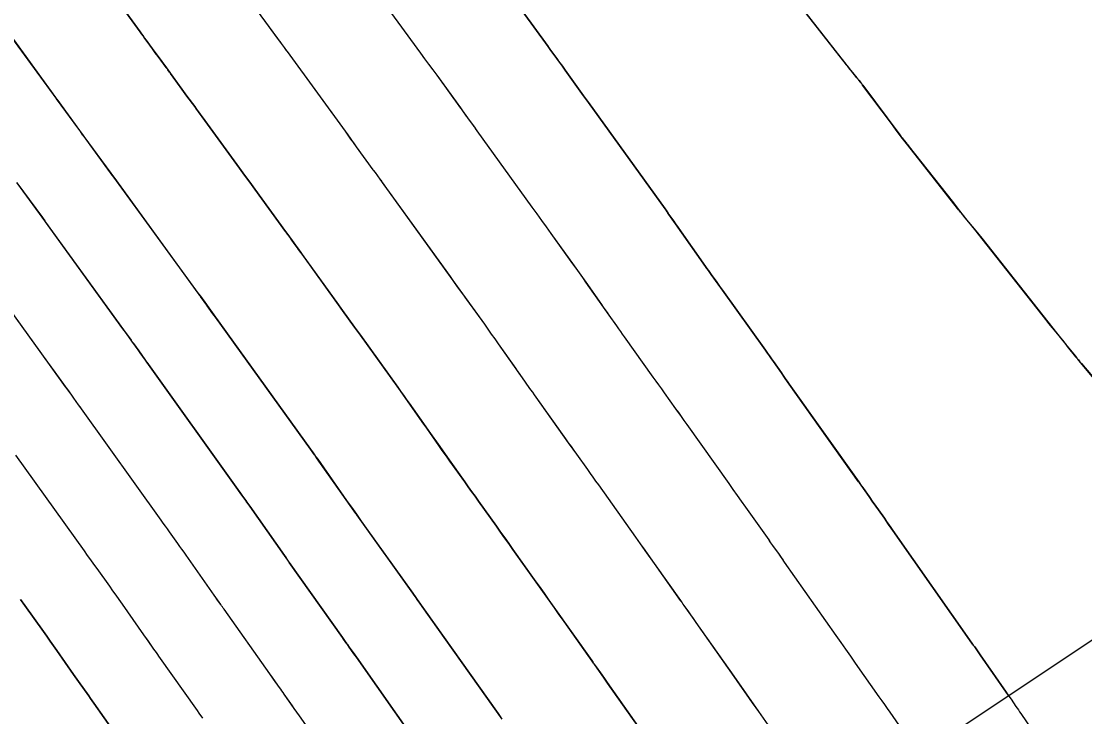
# Model space of a CAD drawing. Extents: x 954385 to 988206, y 1868364 to 1924553.
# Drawn here: x 955958.51 to 955998.24, y 1922725.09 to 1922751.09 of the extents above; entities that cross this region are included whole.
import ezdxf

# ---------------------------------------------------------------- set-up
doc = ezdxf.new("R2010")
doc.units = 0
for name, color, linetype in [('16', 7, 'Continuous'), ('6', 7, 'Continuous'), ('7', 7, 'Continuous'), ('Default', 7, 'Continuous')]:
    doc.layers.add(name, color=color, linetype=linetype)

msp = doc.modelspace()

# ---------------------------------------------------------------- linework, layer by layer
at = {"layer": '16'}
for points in [[(956108.905, 1922801.644), (955952.628, 1922697.337)], [(955998.534, 1922737.794), (955998.02, 1922738.405), (955997.979, 1922738.454), (955997.939, 1922738.502), (955997.929, 1922738.514), (955997.919, 1922738.526), (955997.909, 1922738.539), (955997.899, 1922738.551), (955997.598, 1922738.934), (955997.545, 1922739.002), (955997.491, 1922739.07), (955997.438, 1922739.138), (955997.384, 1922739.206), (955994.407, 1922742.977), (955994.352, 1922743.047), (955994.297, 1922743.116), (955994.24, 1922743.184), (955994.184, 1922743.252), (955993.913, 1922743.575), (955993.842, 1922743.66), (955993.771, 1922743.744), (955993.629, 1922743.914), (955993.593, 1922743.956), (955993.558, 1922743.999), (955993.524, 1922744.042), (955993.489, 1922744.086), (955991.765, 1922746.281), (955991.574, 1922746.525), (955991.386, 1922746.77), (955991.199, 1922747.016), (955991.013, 1922747.264), (955989.94, 1922748.705), (955989.922, 1922748.729), (955989.905, 1922748.752), (955989.887, 1922748.775), (955989.869, 1922748.798), (955989.796, 1922748.89), (955989.778, 1922748.913), (955989.76, 1922748.936), (955989.741, 1922748.959), (955989.723, 1922748.982), (955985.952, 1922753.812)], [(955995.392, 1922725.88), (955994.331, 1922727.407), (955994.229, 1922727.554), (955994.127, 1922727.7), (955994.101, 1922727.737), (955994.076, 1922727.773), (955994.05, 1922727.81), (955994.025, 1922727.847), (955991.069, 1922732.058), (955990.91, 1922732.283), (955990.752, 1922732.509), (955990.374, 1922733.047), (955990.326, 1922733.116), (955990.277, 1922733.185), (955990.229, 1922733.254), (955990.18, 1922733.323), (955989.88, 1922733.749), (955989.821, 1922733.833), (955989.791, 1922733.875), (955987.202, 1922737.528), (955987.053, 1922737.738), (955986.904, 1922737.949), (955986.605, 1922738.369), (955986.531, 1922738.475), (955986.456, 1922738.58), (955986.381, 1922738.685), (955986.306, 1922738.79), (955984.702, 1922741.041), (955984.545, 1922741.261), (955984.283, 1922741.628), (955984.231, 1922741.702), (955984.178, 1922741.775), (955984.126, 1922741.849), (955984.075, 1922741.923), (955982.956, 1922743.514), (955982.705, 1922743.87), (955982.669, 1922743.921), (955982.633, 1922743.972), (955982.597, 1922744.023), (955982.561, 1922744.073), (955979.702, 1922748.05), (955979.517, 1922748.308), (955979.332, 1922748.566), (955978.826, 1922749.269), (955978.776, 1922749.339), (955978.725, 1922749.409), (955978.513, 1922749.703), (955978.297, 1922750.002), (955978.192, 1922750.146), (955978.191, 1922750.149), (955975.711, 1922753.561)], [(955971.734, 1922752.228), (955973.429, 1922749.897), (955973.579, 1922749.691), (955973.729, 1922749.485), (955973.879, 1922749.279), (955974.028, 1922749.072), (955974.917, 1922747.85), (955974.937, 1922747.822), (955974.997, 1922747.739), (955975.184, 1922747.481), (955975.281, 1922747.346), (955975.438, 1922747.129), (955975.496, 1922747.049), (955975.53, 1922747.001), (955977.588, 1922744.139), (955977.764, 1922743.894), (955977.941, 1922743.649), (955978.117, 1922743.403), (955978.293, 1922743.158), (955979.105, 1922742.029), (955979.228, 1922741.857), (955979.351, 1922741.685), (955979.473, 1922741.513), (955979.594, 1922741.341), (955980.252, 1922740.406), (955980.465, 1922740.103), (955980.749, 1922739.699), (955980.82, 1922739.598), (955980.891, 1922739.497), (955980.962, 1922739.396), (955981.034, 1922739.296), (955982.109, 1922737.788), (955982.214, 1922737.64), (955982.32, 1922737.493), (955982.425, 1922737.345), (955982.53, 1922737.198), (955982.95, 1922736.608), (955983.055, 1922736.461), (955983.16, 1922736.313), (955983.265, 1922736.165), (955983.37, 1922736.018), (955984.937, 1922733.808), (955985.093, 1922733.587), (955985.25, 1922733.366), (955985.407, 1922733.145), (955985.563, 1922732.924), (955986.431, 1922731.699), (955986.467, 1922731.648), (955986.504, 1922731.597), (955986.54, 1922731.546), (955986.576, 1922731.495), (955986.792, 1922731.188), (955986.924, 1922731.001), (955986.968, 1922730.938), (955987.012, 1922730.875), (955988.94, 1922728.129), (955989.122, 1922727.871), (955989.303, 1922727.613), (955989.484, 1922727.354), (955989.666, 1922727.096), (955990.552, 1922725.833), (955990.653, 1922725.689), (955990.753, 1922725.546), (955990.853, 1922725.402), (955990.954, 1922725.258), (955991.426, 1922724.578)], [(955962.349, 1922751.522), (955962.947, 1922750.698), (955963.004, 1922750.62), (955963.06, 1922750.542), (955963.117, 1922750.463), (955963.175, 1922750.385), (955963.465, 1922749.988), (955963.623, 1922749.773), (955963.93, 1922749.353), (955964.062, 1922749.173), (955964.085, 1922749.141), (955964.511, 1922748.557), (955964.701, 1922748.297), (955964.989, 1922747.901), (955965.059, 1922747.806), (955965.128, 1922747.711), (955965.197, 1922747.616), (955965.266, 1922747.522), (955966.467, 1922745.87), (955966.659, 1922745.605), (955966.852, 1922745.34), (955967.045, 1922745.074), (955967.238, 1922744.809), (955968.387, 1922743.229), (955968.431, 1922743.167), (955968.466, 1922743.119), (955968.629, 1922742.894), (955968.751, 1922742.726), (955968.867, 1922742.565), (955968.953, 1922742.445), (955968.986, 1922742.399), (955969.003, 1922742.376), (955970.294, 1922740.58), (955970.515, 1922740.273), (955970.736, 1922739.966), (955970.956, 1922739.66), (955971.177, 1922739.353), (955972.576, 1922737.407), (955972.681, 1922737.26), (955972.786, 1922737.113), (955972.891, 1922736.966), (955972.995, 1922736.818), (955973.531, 1922736.056), (955973.792, 1922735.684), (955974.141, 1922735.188), (955974.228, 1922735.064), (955974.315, 1922734.941), (955974.403, 1922734.817), (955974.491, 1922734.693), (955975.079, 1922733.869), (955975.207, 1922733.69), (955975.334, 1922733.511), (955975.461, 1922733.333), (955975.589, 1922733.154), (955976.26, 1922732.213), (955976.415, 1922731.996), (955976.569, 1922731.779), (955976.723, 1922731.563), (955976.877, 1922731.346), (955977.671, 1922730.226), (955977.855, 1922729.967), (955978.039, 1922729.707), (955978.222, 1922729.448), (955978.406, 1922729.189), (955979.823, 1922727.19), (955979.856, 1922727.144), (955979.889, 1922727.098), (955979.921, 1922727.052), (955979.954, 1922727.006), (955980.149, 1922726.728), (955980.3, 1922726.515), (955980.35, 1922726.444), (955980.4, 1922726.372), (955981.556, 1922724.727)], [(955967.327, 1922751.484), (955968.217, 1922750.264), (955968.327, 1922750.112), (955968.383, 1922750.036), (955968.438, 1922749.961), (955970.706, 1922746.84), (955971.025, 1922746.402), (955971.649, 1922745.543), (955971.673, 1922745.511), (955971.728, 1922745.434), (955971.998, 1922745.061), (955972.222, 1922744.75), (955972.255, 1922744.705), (955974.53, 1922741.54), (955974.992, 1922740.898), (955975.809, 1922739.762), (955975.939, 1922739.581), (955976.068, 1922739.399), (955976.197, 1922739.217), (955976.326, 1922739.035), (955977.222, 1922737.76), (955977.476, 1922737.399), (955977.539, 1922737.309), (955977.603, 1922737.219), (955977.667, 1922737.129), (955977.731, 1922737.039), (955978.945, 1922735.336), (955979.252, 1922734.906), (955979.66, 1922734.333), (955979.762, 1922734.19), (955979.865, 1922734.046), (955979.966, 1922733.903), (955980.068, 1922733.759), (955981.458, 1922731.799), (955981.806, 1922731.308), (955982.154, 1922730.818), (955983.13, 1922729.44), (955983.163, 1922729.394), (955983.196, 1922729.348), (955983.229, 1922729.301), (955983.262, 1922729.255), (955983.508, 1922728.905), (955983.609, 1922728.762), (955983.659, 1922728.691), (955983.709, 1922728.619), (955985.125, 1922726.603), (955985.586, 1922725.946), (955986.047, 1922725.289), (955987.274, 1922723.542)], [(955958.055, 1922750.629), (955959.789, 1922748.24), (955959.817, 1922748.201), (955959.833, 1922748.179), (955960.688, 1922747.01), (955960.802, 1922746.854), (955960.85, 1922746.788), (955961.855, 1922745.411), (955961.879, 1922745.378), (955961.964, 1922745.261), (955965.112, 1922740.931), (955965.143, 1922740.889), (955965.201, 1922740.809), (955965.424, 1922740.5), (955965.514, 1922740.376), (955965.702, 1922740.115), (955965.703, 1922740.113), (955969.311, 1922735.097), (955969.389, 1922734.989), (955969.489, 1922734.849), (955969.505, 1922734.827), (955969.52, 1922734.805), (955969.583, 1922734.716), (955970.662, 1922733.181), (955970.845, 1922732.922), (955971.028, 1922732.663), (955971.212, 1922732.404), (955971.396, 1922732.145), (955973.133, 1922729.71), (955973.245, 1922729.552), (955973.273, 1922729.513), (955973.301, 1922729.473), (955976.325, 1922725.21), (955976.427, 1922725.065)], [(955973.989, 1922723.103), (955971.029, 1922727.314), (955970.936, 1922727.447), (955970.761, 1922727.696), (955970.74, 1922727.726), (955970.719, 1922727.756), (955970.698, 1922727.786), (955970.676, 1922727.816), (955970.549, 1922727.996), (955970.507, 1922728.056), (955968.521, 1922730.863), (955968.491, 1922730.905), (955968.462, 1922730.946), (955968.344, 1922731.114), (955967.049, 1922732.961), (955967.013, 1922733.014), (955966.976, 1922733.066), (955966.939, 1922733.118), (955966.902, 1922733.17), (955966.716, 1922733.43), (955966.605, 1922733.585), (955963.204, 1922738.344), (955963.152, 1922738.417), (955962.955, 1922738.69), (955962.871, 1922738.808), (955962.673, 1922739.084), (955962.629, 1922739.144), (955962.615, 1922739.164), (955962.399, 1922739.462), (955962.301, 1922739.598), (955959.417, 1922743.587), (955959.385, 1922743.632), (955959.287, 1922743.766), (955958.349, 1922745.059)], [(955971.499, 1922721.43), (955968.903, 1922725.123), (955968.837, 1922725.217), (955968.772, 1922725.31), (955968.706, 1922725.403), (955968.641, 1922725.496), (955968.336, 1922725.929), (955968.292, 1922725.993), (955968.247, 1922726.056), (955968.202, 1922726.119), (955968.157, 1922726.183), (955967.978, 1922726.436), (955967.889, 1922726.562), (955967.799, 1922726.689), (955966.087, 1922729.108), (955966.056, 1922729.152), (955966.026, 1922729.196), (955965.995, 1922729.24), (955965.964, 1922729.283), (955965.779, 1922729.547), (955965.718, 1922729.634), (955964.668, 1922731.133), (955964.591, 1922731.242), (955964.514, 1922731.351), (955964.437, 1922731.46), (955964.359, 1922731.568), (955964.049, 1922732.002), (955963.971, 1922732.111), (955963.893, 1922732.22), (955963.816, 1922732.328), (955963.738, 1922732.437), (955960.758, 1922736.608), (955960.737, 1922736.636), (955960.65, 1922736.757), (955960.474, 1922737.003), (955960.397, 1922737.109), (955960.218, 1922737.358), (955960.179, 1922737.413), (955960.166, 1922737.431), (955959.773, 1922737.975), (955959.637, 1922738.162), (955959.502, 1922738.349), (955956.999, 1922741.812)], [(955965.296, 1922725.032), (955965.228, 1922725.129), (955965.16, 1922725.225), (955965.091, 1922725.322), (955963.654, 1922727.354), (955963.607, 1922727.42), (955963.56, 1922727.487), (955963.513, 1922727.554), (955963.466, 1922727.621), (955963.232, 1922727.955), (955963.091, 1922728.155), (955962.286, 1922729.304), (955962.169, 1922729.47), (955962.052, 1922729.636), (955961.934, 1922729.801), (955961.817, 1922729.967), (955961.344, 1922730.627), (955961.226, 1922730.792), (955961.108, 1922730.958), (955960.99, 1922731.123), (955960.872, 1922731.288), (955958.312, 1922734.871)], [(955958.481, 1922729.474), (955958.64, 1922729.252), (955959.338, 1922728.276), (955959.464, 1922728.099), (955959.59, 1922727.921), (955959.716, 1922727.743), (955959.841, 1922727.565), (955960.465, 1922726.675), (955960.591, 1922726.496), (955960.716, 1922726.316), (955960.968, 1922725.958), (955961.031, 1922725.868), (955961.094, 1922725.778), (955961.157, 1922725.689), (955961.22, 1922725.599), (955962.384, 1922723.955)]]:
    msp.add_lwpolyline(points, dxfattribs=at)
at = {"layer": '6'}
for points in [[(955967.326, 1922751.484), (955968.108, 1922750.412), (955968.163, 1922750.337), (955968.218, 1922750.262), (955968.328, 1922750.112), (955968.355, 1922750.074), (955968.382, 1922750.036), (955968.41, 1922749.999), (955968.437, 1922749.961), (955970.604, 1922746.98), (955970.71, 1922746.834), (955970.815, 1922746.689), (955970.921, 1922746.544), (955971.026, 1922746.398), (955971.649, 1922745.543), (955971.66, 1922745.527), (955971.672, 1922745.511), (955971.707, 1922745.465), (955971.729, 1922745.434), (955971.903, 1922745.193), (955971.92, 1922745.169), (955971.938, 1922745.145), (955971.98, 1922745.085), (955971.998, 1922745.061), (955972.006, 1922745.049), (955972.156, 1922744.841), (955972.189, 1922744.795), (955972.23, 1922744.738), (955972.255, 1922744.704), (955974.529, 1922741.543), (955974.683, 1922741.329), (955974.837, 1922741.114), (955974.991, 1922740.9), (955975.145, 1922740.686), (955975.809, 1922739.763), (955975.939, 1922739.581), (955976.069, 1922739.399), (955976.198, 1922739.217), (955976.326, 1922739.034), (955976.97, 1922738.117), (955977.033, 1922738.027), (955977.096, 1922737.937), (955977.16, 1922737.847), (955977.223, 1922737.757), (955977.476, 1922737.398), (955977.539, 1922737.308), (955977.603, 1922737.219), (955977.666, 1922737.129), (955977.73, 1922737.039), (955978.843, 1922735.479), (955978.945, 1922735.336), (955979.047, 1922735.192), (955979.149, 1922735.049), (955979.252, 1922734.906), (955979.66, 1922734.333), (955979.762, 1922734.189), (955979.864, 1922734.046), (955979.966, 1922733.903), (955980.068, 1922733.759), (955981.455, 1922731.805), (955981.629, 1922731.56), (955981.804, 1922731.314), (955981.978, 1922731.068), (955982.152, 1922730.823), (955983.131, 1922729.441), (955983.164, 1922729.395), (955983.197, 1922729.348), (955983.229, 1922729.302), (955983.262, 1922729.255), (955983.408, 1922729.047), (955983.458, 1922728.976), (955983.508, 1922728.904), (955983.634, 1922728.726), (955983.684, 1922728.655), (955983.709, 1922728.619), (955985.129, 1922726.595), (955985.359, 1922726.267), (955985.589, 1922725.939), (955985.82, 1922725.612), (955986.05, 1922725.284), (955987.274, 1922723.542)], [(955965.296, 1922725.032), (955965.159, 1922725.226), (955965.091, 1922725.322), (955963.653, 1922727.353), (955963.606, 1922727.42), (955963.559, 1922727.487), (955963.512, 1922727.553), (955963.465, 1922727.62), (955963.278, 1922727.887), (955963.184, 1922728.021), (955963.091, 1922728.154), (955962.286, 1922729.304), (955962.169, 1922729.47), (955962.052, 1922729.636), (955961.935, 1922729.802), (955961.817, 1922729.967), (955961.344, 1922730.627), (955961.226, 1922730.792), (955961.108, 1922730.957), (955960.99, 1922731.123), (955960.872, 1922731.288), (955958.311, 1922734.871)]]:
    msp.add_lwpolyline(points, dxfattribs=at)
at = {"layer": '7'}
for points in [[(955985.705, 1922754.102), (955989.329, 1922749.462), (955989.371, 1922749.409), (955989.413, 1922749.356), (955989.456, 1922749.303), (955989.5, 1922749.25), (955989.723, 1922748.982), (955989.742, 1922748.959), (955989.76, 1922748.936), (955989.779, 1922748.913), (955989.797, 1922748.891), (955989.87, 1922748.799), (955989.888, 1922748.776), (955989.906, 1922748.753), (955989.924, 1922748.729), (955989.942, 1922748.706), (955991.325, 1922746.843), (955991.353, 1922746.805), (955991.382, 1922746.767), (955991.412, 1922746.73), (955991.442, 1922746.693), (955991.564, 1922746.547), (955991.595, 1922746.511), (955991.625, 1922746.474), (955991.655, 1922746.437), (955991.684, 1922746.399), (955993.286, 1922744.362), (955993.562, 1922744.01), (955993.839, 1922743.658), (955994.116, 1922743.306), (955994.393, 1922742.954), (955996.817, 1922739.876), (955996.882, 1922739.794), (955996.948, 1922739.712), (955997.015, 1922739.631), (955997.083, 1922739.551), (955997.469, 1922739.093), (955997.489, 1922739.069), (955997.509, 1922739.045), (955997.548, 1922738.997), (955997.567, 1922738.973), (955997.587, 1922738.949), (955997.892, 1922738.566), (955997.947, 1922738.498), (955998.002, 1922738.431), (955998.057, 1922738.364), (955998.113, 1922738.297), (955998.535, 1922737.795)], [(955975.711, 1922753.56), (955978.191, 1922750.145), (955978.207, 1922750.124), (955978.246, 1922750.074), (955978.252, 1922750.065), (955978.259, 1922750.056), (955978.265, 1922750.047), (955978.272, 1922750.039), (955978.303, 1922749.994), (955978.322, 1922749.967), (955978.519, 1922749.695), (955978.567, 1922749.628), (955978.585, 1922749.603), (955978.725, 1922749.409), (955978.775, 1922749.339), (955978.826, 1922749.269), (955979.331, 1922748.566), (955979.517, 1922748.308), (955979.702, 1922748.05), (955982.561, 1922744.073), (955982.598, 1922744.023), (955982.634, 1922743.972), (955982.67, 1922743.921), (955982.706, 1922743.871), (955982.849, 1922743.667), (955982.885, 1922743.616), (955982.92, 1922743.565), (955982.956, 1922743.515), (955982.992, 1922743.464), (955984.073, 1922741.923), (955984.125, 1922741.849), (955984.177, 1922741.775), (955984.23, 1922741.701), (955984.282, 1922741.628), (955984.491, 1922741.334), (955984.596, 1922741.187), (955984.701, 1922741.04), (955986.306, 1922738.79), (955986.381, 1922738.684), (955986.456, 1922738.579), (955986.531, 1922738.474), (955986.605, 1922738.369), (955986.904, 1922737.948), (955986.978, 1922737.842), (955987.053, 1922737.737), (955987.127, 1922737.632), (955987.202, 1922737.527), (955989.793, 1922733.875), (955989.822, 1922733.833), (955989.891, 1922733.736), (955989.91, 1922733.708), (955990.18, 1922733.323), (955990.229, 1922733.254), (955990.277, 1922733.185), (955990.325, 1922733.116), (955990.373, 1922733.047), (955990.752, 1922732.509), (955990.831, 1922732.396), (955990.91, 1922732.284), (955990.989, 1922732.171), (955991.068, 1922732.058), (955994.024, 1922727.846), (955994.049, 1922727.809), (955994.075, 1922727.772), (955994.1, 1922727.736), (955994.126, 1922727.699), (955994.33, 1922727.406), (955995.3, 1922726.013), (955995.346, 1922725.947), (955995.393, 1922725.88), (955995.438, 1922725.813), (955995.484, 1922725.746), (955995.667, 1922725.477), (955995.712, 1922725.41), (955995.758, 1922725.343), (955995.804, 1922725.276), (955995.849, 1922725.209), (955997.704, 1922722.485)], [(955971.735, 1922752.228), (955973.429, 1922749.898), (955973.579, 1922749.691), (955973.729, 1922749.485), (955973.879, 1922749.279), (955974.029, 1922749.073), (955974.923, 1922747.843), (955974.962, 1922747.788), (955974.974, 1922747.772), (955974.989, 1922747.752), (955974.998, 1922747.74), (955975.135, 1922747.548), (955975.159, 1922747.514), (955975.183, 1922747.481), (955975.256, 1922747.379), (955975.281, 1922747.346), (955975.392, 1922747.192), (955975.415, 1922747.16), (955975.438, 1922747.128), (955975.506, 1922747.033), (955975.529, 1922747.001), (955977.588, 1922744.139), (955977.764, 1922743.894), (955977.94, 1922743.648), (955978.117, 1922743.403), (955978.293, 1922743.158), (955979.105, 1922742.028), (955979.228, 1922741.857), (955979.351, 1922741.685), (955979.473, 1922741.513), (955979.595, 1922741.341), (955980.181, 1922740.508), (955980.252, 1922740.407), (955980.323, 1922740.306), (955980.394, 1922740.205), (955980.465, 1922740.104), (955980.749, 1922739.699), (955980.82, 1922739.598), (955980.891, 1922739.498), (955980.962, 1922739.397), (955981.034, 1922739.296), (955982.109, 1922737.787), (955982.214, 1922737.64), (955982.32, 1922737.493), (955982.425, 1922737.345), (955982.53, 1922737.198), (955982.95, 1922736.608), (955983.056, 1922736.46), (955983.161, 1922736.313), (955983.265, 1922736.165), (955983.37, 1922736.018), (955984.937, 1922733.807), (955985.093, 1922733.586), (955985.25, 1922733.365), (955985.407, 1922733.144), (955985.563, 1922732.923), (955986.432, 1922731.699), (955986.468, 1922731.648), (955986.504, 1922731.597), (955986.54, 1922731.546), (955986.576, 1922731.495), (955986.748, 1922731.25), (955986.792, 1922731.188), (955986.836, 1922731.125), (955986.945, 1922730.969), (955986.989, 1922730.906), (955987.011, 1922730.875), (955988.94, 1922728.13), (955989.121, 1922727.871), (955989.303, 1922727.613), (955989.484, 1922727.355), (955989.665, 1922727.096), (955990.552, 1922725.833), (955990.652, 1922725.689), (955990.753, 1922725.546), (955990.853, 1922725.402), (955990.954, 1922725.258), (955991.491, 1922724.487)], [(955981.556, 1922724.726), (955980.415, 1922726.351), (955980.285, 1922726.536), (955980.09, 1922726.814), (955979.94, 1922727.028), (955979.915, 1922727.064), (955979.89, 1922727.099), (955979.865, 1922727.135), (955979.84, 1922727.17), (955978.791, 1922728.648), (955978.607, 1922728.906), (955978.424, 1922729.165), (955978.241, 1922729.423), (955978.058, 1922729.681), (955976.876, 1922731.346), (955976.722, 1922731.562), (955976.568, 1922731.779), (955976.414, 1922731.995), (955976.259, 1922732.212), (955975.588, 1922733.153), (955975.461, 1922733.332), (955975.333, 1922733.51), (955975.206, 1922733.689), (955975.079, 1922733.867), (955974.523, 1922734.645), (955974.418, 1922734.792), (955974.314, 1922734.94), (955974.21, 1922735.087), (955974.106, 1922735.235), (955973.658, 1922735.873), (955973.484, 1922736.121), (955973.31, 1922736.369), (955972.962, 1922736.866), (955972.875, 1922736.99), (955972.787, 1922737.113), (955972.699, 1922737.237), (955972.611, 1922737.36), (955971.177, 1922739.353), (955970.957, 1922739.66), (955970.736, 1922739.966), (955970.515, 1922740.273), (955970.294, 1922740.58), (955968.999, 1922742.381), (955968.941, 1922742.462), (955968.869, 1922742.562), (955968.825, 1922742.622), (955968.705, 1922742.789), (955968.597, 1922742.939), (955968.551, 1922743.003), (955968.466, 1922743.121), (955968.455, 1922743.137), (955968.424, 1922743.177), (955968.398, 1922743.212), (955968.385, 1922743.229), (955967.236, 1922744.809), (955967.043, 1922745.074), (955966.851, 1922745.339), (955966.658, 1922745.605), (955966.465, 1922745.87), (955965.265, 1922747.521), (955965.196, 1922747.616), (955965.127, 1922747.711), (955965.058, 1922747.806), (955964.989, 1922747.9), (955964.7, 1922748.296), (955964.574, 1922748.469), (955964.448, 1922748.642), (955964.086, 1922749.138), (955964.069, 1922749.162), (955964.052, 1922749.185), (955963.986, 1922749.277), (955963.955, 1922749.321), (955963.939, 1922749.342), (955963.924, 1922749.364), (955963.623, 1922749.773), (955963.518, 1922749.916), (955963.412, 1922750.06), (955963.174, 1922750.385), (955963.117, 1922750.463), (955963.06, 1922750.541), (955963.003, 1922750.619), (955962.946, 1922750.697), (955962.311, 1922751.573)], [(955976.474, 1922725.001), (955973.483, 1922729.216), (955973.399, 1922729.334), (955973.301, 1922729.473), (955973.259, 1922729.532), (955973.16, 1922729.67), (955973.132, 1922729.709), (955971.042, 1922732.638), (955971.026, 1922732.661), (955971.009, 1922732.684), (955970.944, 1922732.776), (955969.543, 1922734.773), (955969.524, 1922734.8), (955969.505, 1922734.827), (955969.486, 1922734.854), (955969.466, 1922734.882), (955969.311, 1922735.098), (955965.76, 1922740.033), (955965.671, 1922740.157), (955965.46, 1922740.451), (955965.444, 1922740.473), (955965.207, 1922740.802), (955965.2, 1922740.813), (955965.192, 1922740.823), (955965.184, 1922740.834), (955965.176, 1922740.844), (955965.126, 1922740.91), (955961.963, 1922745.26), (955961.869, 1922745.389), (955961.843, 1922745.425), (955960.818, 1922746.831), (955960.815, 1922746.836), (955960.721, 1922746.967), (955960.705, 1922746.989), (955960.689, 1922747.011), (955960.673, 1922747.033), (955960.657, 1922747.055), (955959.826, 1922748.186), (955959.808, 1922748.211), (955958.061, 1922750.619)], [(955958.35, 1922745.057), (955959.298, 1922743.75), (955959.385, 1922743.631), (955959.417, 1922743.586), (955962.333, 1922739.553), (955962.614, 1922739.164), (955962.629, 1922739.144), (955962.643, 1922739.124), (955962.673, 1922739.084), (955962.688, 1922739.065), (955962.702, 1922739.045), (955962.899, 1922738.769), (955962.984, 1922738.651), (955963.154, 1922738.413), (955963.181, 1922738.375), (955963.203, 1922738.344), (955966.605, 1922733.585), (955966.679, 1922733.481), (955966.753, 1922733.378), (955966.902, 1922733.17), (955966.939, 1922733.118), (955966.976, 1922733.066), (955967.013, 1922733.014), (955967.05, 1922732.961), (955968.343, 1922731.113), (955968.402, 1922731.029), (955968.461, 1922730.946), (955968.49, 1922730.904), (955968.52, 1922730.862), (955970.506, 1922728.056), (955970.591, 1922727.936), (955970.676, 1922727.816), (955970.697, 1922727.786), (955970.718, 1922727.756), (955970.74, 1922727.726), (955970.761, 1922727.696), (955970.967, 1922727.403), (955971.029, 1922727.314), (955973.99, 1922723.104)], [(955971.5, 1922721.43), (955968.903, 1922725.123), (955968.706, 1922725.403), (955968.336, 1922725.929), (955968.291, 1922725.993), (955968.247, 1922726.056), (955968.202, 1922726.119), (955968.157, 1922726.183), (955967.933, 1922726.499), (955967.799, 1922726.689), (955966.086, 1922729.108), (955966.055, 1922729.151), (955966.024, 1922729.195), (955965.994, 1922729.239), (955965.963, 1922729.283), (955965.809, 1922729.502), (955965.748, 1922729.59), (955965.717, 1922729.634), (955964.668, 1922731.133), (955964.591, 1922731.242), (955964.514, 1922731.351), (955964.437, 1922731.46), (955964.359, 1922731.568), (955964.049, 1922732.002), (955963.971, 1922732.111), (955963.894, 1922732.219), (955963.816, 1922732.328), (955963.738, 1922732.437), (955960.757, 1922736.607), (955960.737, 1922736.636), (955960.712, 1922736.672), (955960.696, 1922736.693), (955960.66, 1922736.742), (955960.65, 1922736.757), (955960.474, 1922737.002), (955960.398, 1922737.109), (955960.245, 1922737.323), (955960.232, 1922737.341), (955960.219, 1922737.359), (955960.185, 1922737.403), (955960.172, 1922737.421), (955960.166, 1922737.43), (955959.569, 1922738.256), (955956.998, 1922741.811)], [(955962.383, 1922723.955), (955961.22, 1922725.599), (955961.156, 1922725.688), (955961.093, 1922725.778), (955961.03, 1922725.868), (955960.967, 1922725.957), (955960.716, 1922726.316), (955960.653, 1922726.406), (955960.59, 1922726.496), (955960.527, 1922726.585), (955960.464, 1922726.675), (955959.841, 1922727.565), (955959.716, 1922727.744), (955959.591, 1922727.921), (955959.465, 1922728.099), (955959.338, 1922728.276), (955958.64, 1922729.252), (955958.481, 1922729.474)]]:
    msp.add_lwpolyline(points, dxfattribs=at)
at = {"layer": 'Default'}
msp.add_arc((955068.332, 1922107.114), 1145.916, 31.460692, 46.414195, dxfattribs=at)

doc.saveas('drawing.dxf')
